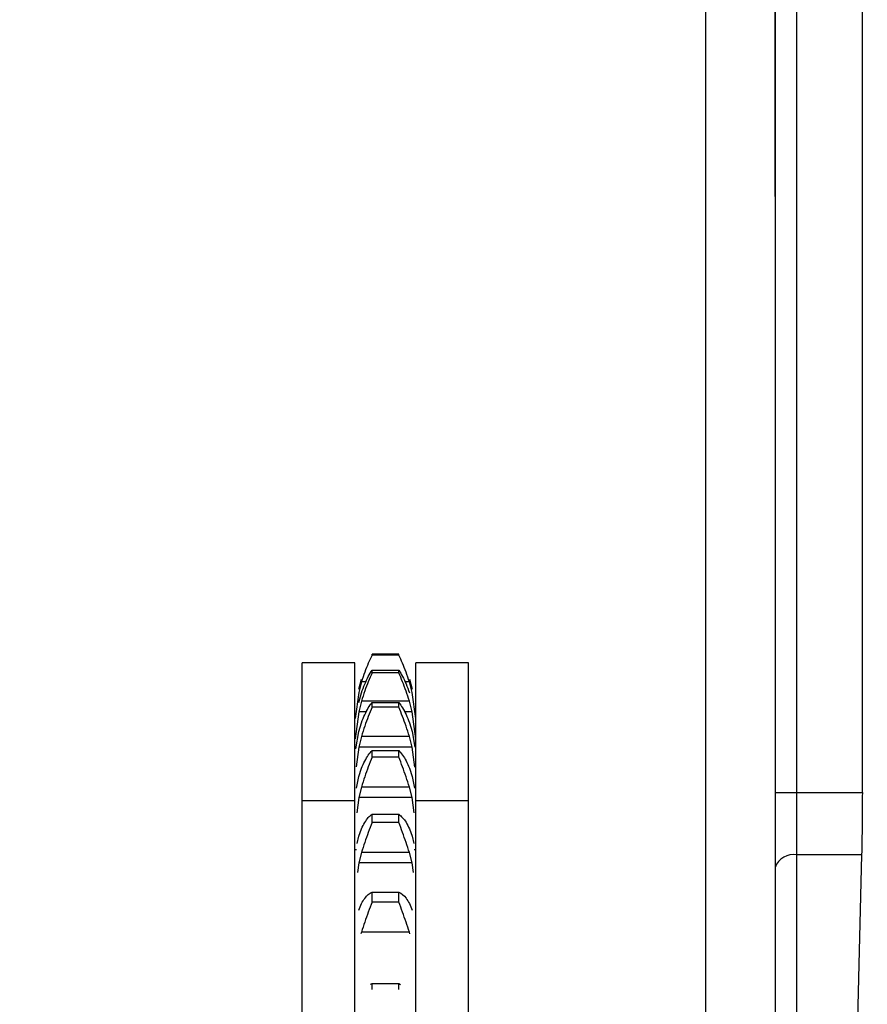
# Model space of a CAD drawing. Header units: inches. Extents: x 144.9 to 238.4, y 214.8 to 247.7.
# Tile 363 of 405: x 201.763 to 201.8586, y 244.7733 to 244.8844. Entities that reach past the tile are written whole.
import ezdxf

# ---------------------------------------------------------------- set-up
doc = ezdxf.new("R2010")
doc.units = ezdxf.units.IN
doc.header["$LTSCALE"] = 0.25
doc.header["$MEASUREMENT"] = 0
doc.layers.add('ANNOTATIONS', color=1, linetype='Continuous')
doc.layers.add('MOTOR LH', color=7, linetype='Continuous')
doc.styles.add('ARIAL', font='arial.ttf', dxfattribs={"height": 0.09375})
doc.dimstyles.new('STANDARD$0', dxfattribs={"dimtxt": 0.09375, "dimasz": 0.09375, "dimexe": 0.03125, "dimexo": 0.046875, "dimgap": 0.09, "dimtad": 0, "dimtih": 1, "dimtoh": 1, "dimdec": 4, "dimzin": 0, "dimdsep": 46, "dimtxsty": 'ARIAL', "dimcen": 0.09, "dimadec": 0, "dimazin": 0, "dimtfac": 1, "dimtdec": 4, "dimtofl": 0, "dimtmove": 0, "dimatfit": 1, "dimfxl": 1, "dimtolj": 1, "dimtzin": 0, "dimarcsym": 0})

# ---------------------------------------------------------------- blocks, each defined once
blk = doc.blocks.new('*D16')
at = {"layer": 'ANNOTATIONS', "color": 0, "lineweight": -2, "transparency": 16777216}
for p, q in [((201.5477568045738, 244.7210665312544), (201.5477568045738, 245.6873671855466)), ((202.6883818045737, 243.5376739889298), (202.6883818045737, 245.6873671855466)), ((201.6415068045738, 245.6561171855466), (201.832959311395, 245.6561171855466)), ((202.5946318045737, 245.6561171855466), (202.4031792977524, 245.6561171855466))]:
    blk.add_line(p, q, dxfattribs=at)
at = {"layer": 'ANNOTATIONS', "color": 0, "transparency": 16777216}
for points in [[(201.6415068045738, 245.6717421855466), (201.6415068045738, 245.6404921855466), (201.5477568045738, 245.6561171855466)], [(202.5946318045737, 245.6717421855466), (202.5946318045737, 245.6404921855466), (202.6883818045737, 245.6561171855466)]]:
    blk.add_solid(points, dxfattribs=at)
at = {"layer": 'defpoints', "color": 0, "transparency": 16777216}
for p in [(201.5477568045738, 245.6561171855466), (201.5477568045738, 244.6741915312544), (202.6883818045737, 243.4907989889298)]:
    blk.add_point(p, dxfattribs=at)
at = {"layer": 'ANNOTATIONS', "color": 0, "transparency": 16777216, "insert": (202.1180693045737, 245.6561171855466), "char_height": 0.09375, "attachment_point": 5, "style": 'ARIAL'}
blk.add_mtext('\\A1;18 5/8"', dxfattribs=at)
blk = doc.blocks.new('*D18')
at = {"layer": 'ANNOTATIONS', "color": 0, "lineweight": -2, "transparency": 16777216}
for p, q in [((201.2594214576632, 244.7850832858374), (201.2594214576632, 246.0537298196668)), ((202.6883818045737, 243.5376739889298), (202.6883818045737, 246.0537298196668)), ((201.3531714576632, 246.0224798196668), (201.7695598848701, 246.0224798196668)), ((202.5946318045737, 246.0224798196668), (202.1782433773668, 246.0224798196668))]:
    blk.add_line(p, q, dxfattribs=at)
at = {"layer": 'ANNOTATIONS', "color": 0, "transparency": 16777216}
for points in [[(201.3531714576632, 246.0381048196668), (201.3531714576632, 246.0068548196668), (201.2594214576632, 246.0224798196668)], [(202.5946318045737, 246.0381048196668), (202.5946318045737, 246.0068548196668), (202.6883818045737, 246.0224798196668)]]:
    blk.add_solid(points, dxfattribs=at)
at = {"layer": 'defpoints', "color": 0, "transparency": 16777216}
for p in [(202.6883818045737, 246.0224798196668), (201.2594214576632, 244.7382082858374), (202.6883818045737, 243.4907989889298)]:
    blk.add_point(p, dxfattribs=at)
at = {"layer": 'ANNOTATIONS', "color": 0, "transparency": 16777216, "insert": (201.9739016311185, 246.0224798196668), "char_height": 0.09375, "attachment_point": 5, "style": 'ARIAL'}
blk.add_mtext('\\A1;24""', dxfattribs=at)

msp = doc.modelspace()

# ---------------------------------------------------------------- linework, layer by layer
at = {"layer": 'MOTOR LH'}
for p, q in [((201.8506295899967, 244.5807696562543), (201.8506295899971, 244.9719277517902)), ((201.8481689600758, 244.9694671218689), (201.8481689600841, 244.4992384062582)), ((201.8403564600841, 244.3826446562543), (201.8403564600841, 244.9657384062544)), ((201.8580114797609, 244.7972271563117), (201.8580114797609, 244.9569921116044)), ((201.8057180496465, 244.8128415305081), (201.8027024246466, 244.8128415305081)), ((201.8027024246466, 244.812708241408), (201.8027024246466, 244.8128184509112)), ((201.8027024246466, 244.8128184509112), (201.8057180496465, 244.8128184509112)), ((201.8057180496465, 244.812708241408), (201.8027024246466, 244.812708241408)), ((201.8057180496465, 244.812708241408), (201.8057180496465, 244.8128184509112)), ((201.8007649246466, 244.8118377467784), (201.7948274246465, 244.8118377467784)), ((201.7948274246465, 244.4088946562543), (201.7948274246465, 244.8118377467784)), ((201.8007649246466, 244.4078894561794), (201.8007649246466, 244.8118377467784)), ((201.8135774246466, 244.8118377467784), (201.8076399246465, 244.8118377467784)), ((201.8076399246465, 244.548444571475), (201.8076399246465, 244.8118377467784)), ((201.8135774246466, 244.4088946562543), (201.8135774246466, 244.8118377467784)), ((201.8027024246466, 244.8107017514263), (201.8027024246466, 244.8110249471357)), ((201.8027024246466, 244.8110249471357), (201.8057180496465, 244.8110249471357)), ((201.8057180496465, 244.8107017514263), (201.8027024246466, 244.8107017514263)), ((201.8057180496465, 244.8107017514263), (201.8057180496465, 244.8110249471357)), ((201.8011949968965, 244.8088750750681), (201.8015048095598, 244.8100114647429)), ((201.8015048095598, 244.8096915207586), (201.8011949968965, 244.8085159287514)), ((201.8020218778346, 244.8096915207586), (201.8015048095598, 244.8096915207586)), ((201.8069156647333, 244.8096915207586), (201.8064198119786, 244.8096915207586)), ((201.8069156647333, 244.8100114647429), (201.8072254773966, 244.8088750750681)), ((201.8072254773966, 244.8085159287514), (201.8069156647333, 244.8096915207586)), ((201.8011949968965, 244.8085159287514), (201.8007910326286, 244.8055731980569)), ((201.8011949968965, 244.8073778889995), (201.8015048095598, 244.8084605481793)), ((201.8076294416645, 244.8055731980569), (201.8072254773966, 244.8085159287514)), ((201.8015048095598, 244.8075222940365), (201.8011949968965, 244.8063246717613)), ((201.8069156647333, 244.8075222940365), (201.8015048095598, 244.8075222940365)), ((201.8027024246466, 244.8068491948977), (201.8027024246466, 244.8073810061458)), ((201.8027024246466, 244.8073810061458), (201.8057180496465, 244.8073810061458)), ((201.8057180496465, 244.8068491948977), (201.8057180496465, 244.8073810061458)), ((201.8072254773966, 244.8063246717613), (201.8069156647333, 244.8075222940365)), ((201.8011949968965, 244.8063246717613), (201.8007910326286, 244.8032715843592)), ((201.8020737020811, 244.8063246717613), (201.8011949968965, 244.8063246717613)), ((201.8057180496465, 244.8068491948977), (201.8027024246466, 244.8068491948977)), ((201.8072254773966, 244.8063246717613), (201.806355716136, 244.8063246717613)), ((201.8076294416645, 244.8032715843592), (201.8072254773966, 244.8063246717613)), ((201.8011949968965, 244.8040795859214), (201.8015048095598, 244.8050938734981)), ((201.8069156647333, 244.8050938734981), (201.8072254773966, 244.8040795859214)), ((201.8008669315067, 244.8021509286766), (201.8011949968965, 244.8040795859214)), ((201.8072254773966, 244.8040795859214), (201.8075207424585, 244.8023437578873)), ((201.8015048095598, 244.8035499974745), (201.8011949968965, 244.8023465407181)), ((201.8069156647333, 244.8035499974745), (201.8015048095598, 244.8035499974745)), ((201.8072254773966, 244.8023465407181), (201.8069156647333, 244.8035499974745)), ((201.8011949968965, 244.8023465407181), (201.8009042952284, 244.8000997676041)), ((201.8072254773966, 244.8023465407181), (201.8011949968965, 244.8023465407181)), ((201.8027024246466, 244.8012026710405), (201.8027024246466, 244.8019359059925)), ((201.8027024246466, 244.8019359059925), (201.8057180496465, 244.8019359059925)), ((201.8057180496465, 244.8012026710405), (201.8057180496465, 244.8019359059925)), ((201.8075179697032, 244.8000859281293), (201.8072254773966, 244.8023465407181)), ((201.8057180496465, 244.8012026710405), (201.8027024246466, 244.8012026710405)), ((201.8011949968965, 244.7990247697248), (201.8015048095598, 244.799956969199)), ((201.8069156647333, 244.799956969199), (201.8072254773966, 244.7990247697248)), ((201.8009411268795, 244.7976933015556), (201.8011949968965, 244.7990247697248)), ((201.8072254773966, 244.7990247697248), (201.8074793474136, 244.7976933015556)), ((201.8015048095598, 244.7978283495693), (201.8011949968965, 244.7966353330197)), ((201.8069156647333, 244.7978283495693), (201.8015048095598, 244.7978283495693)), ((201.8072254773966, 244.7966353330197), (201.8069156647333, 244.7978283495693)), ((201.8481689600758, 244.7972271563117), (201.8580114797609, 244.7972271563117)), ((201.7948274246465, 244.7962943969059), (201.8007649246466, 244.7962943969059)), ((201.8011949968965, 244.7966353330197), (201.8009745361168, 244.7949167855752)), ((201.8072254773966, 244.7966353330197), (201.8011949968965, 244.7966353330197)), ((201.8074459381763, 244.7949167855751), (201.8072254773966, 244.7966353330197)), ((201.8076399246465, 244.7962943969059), (201.8135774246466, 244.7962943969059)), ((201.8027024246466, 244.7938385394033), (201.8027024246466, 244.7947632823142)), ((201.8027024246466, 244.7947632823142), (201.8057180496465, 244.7947632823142)), ((201.8057180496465, 244.7938385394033), (201.8057180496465, 244.7947632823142)), ((201.8057180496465, 244.7938385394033), (201.8027024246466, 244.7938385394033)), ((201.8011949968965, 244.7922817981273), (201.8015048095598, 244.7931193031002)), ((201.8069156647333, 244.7931193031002), (201.8072254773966, 244.7922817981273)), ((201.8010119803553, 244.791450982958), (201.8011949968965, 244.7922817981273)), ((201.8072254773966, 244.7922817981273), (201.8074084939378, 244.791450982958)), ((201.8009500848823, 244.7907461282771), (201.8007649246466, 244.7907461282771)), ((201.8015048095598, 244.7904347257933), (201.8011949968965, 244.7892682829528)), ((201.8069156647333, 244.7904347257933), (201.8015048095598, 244.7904347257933)), ((201.8072254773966, 244.7892682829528), (201.8069156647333, 244.7904347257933)), ((201.8076399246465, 244.7907461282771), (201.8074703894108, 244.7907461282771)), ((201.8011949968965, 244.7892682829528), (201.80105741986, 244.7882011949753)), ((201.8072254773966, 244.7892682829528), (201.8011949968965, 244.7892682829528)), ((201.8073630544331, 244.7882011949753), (201.8072254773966, 244.7892682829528)), ((201.8579337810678, 244.7901703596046), (201.850629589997, 244.7901703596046)), ((201.8579337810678, 244.7901703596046), (201.8574794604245, 244.7715900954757)), ((201.8027024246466, 244.7848563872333), (201.8027024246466, 244.7859601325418)), ((201.8027024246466, 244.7859601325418), (201.8057180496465, 244.7859601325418)), ((201.8057180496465, 244.7848563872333), (201.8057180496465, 244.7859601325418)), ((201.8057180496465, 244.7848563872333), (201.8027024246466, 244.7848563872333)), ((201.8011949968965, 244.7839418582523), (201.8015048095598, 244.7846733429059)), ((201.8069156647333, 244.7846733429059), (201.8072254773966, 244.7839418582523)), ((201.8015048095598, 244.7814691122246), (201.8014435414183, 244.781246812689)), ((201.8069156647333, 244.7814691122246), (201.8015048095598, 244.7814691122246)), ((201.8069769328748, 244.781246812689), (201.8069156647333, 244.7814691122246)), ((201.8025126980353, 244.7755968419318), (201.8027024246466, 244.7756455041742)), ((201.8027024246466, 244.7749960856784), (201.8027024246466, 244.7756455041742)), ((201.8027024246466, 244.7756455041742), (201.8057180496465, 244.7756455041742)), ((201.8057180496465, 244.7749960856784), (201.8057180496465, 244.7756455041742)), ((201.8057180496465, 244.7756455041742), (201.8059046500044, 244.7755530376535))]:
    msp.add_line(p, q, dxfattribs=at)
msp.add_arc((201.8502168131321, 244.7880393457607), 0.002170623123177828, 79.03757786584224, 160.6375550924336, dxfattribs=at)
for points, knots in [([(201.8481689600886, 244.865960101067), (201.8481689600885, 244.8717048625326), (201.8481689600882, 244.8831942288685), (201.8481689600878, 244.8984117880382), (201.8481689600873, 244.9121513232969), (201.848168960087, 244.9197430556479), (201.8481689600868, 244.9235316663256)], [0, 0, 0, 0, 0.2500038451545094, 0.500000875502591, 0.7504782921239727, 1, 1, 1, 1]), ([(201.8481689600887, 244.86447700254), (201.8481689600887, 244.8644826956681), (201.8481689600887, 244.864496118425), (201.8481689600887, 244.8649978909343), (201.8481689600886, 244.8656385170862), (201.8481689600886, 244.865960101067)], [0, 0, 0, 0, 0.2683669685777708, 0.6327320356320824, 1, 1, 1, 1]), ([(201.8027024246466, 244.812708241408), (201.8024180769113, 244.8121047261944), (201.8019892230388, 244.8111945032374), (201.8016268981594, 244.8100703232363), (201.8015048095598, 244.8096915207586)], [0, 0, 0, 0, 0.6630410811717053, 1, 1, 1, 1]), ([(201.8069156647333, 244.8096915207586), (201.8066635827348, 244.8104293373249), (201.8062833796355, 244.8115421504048), (201.8058605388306, 244.8124143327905), (201.8057180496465, 244.812708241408)], [0, 0, 0, 0, 0.6630193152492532, 1, 1, 1, 1]), ([(201.8015048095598, 244.8084605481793), (201.8017568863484, 244.8091229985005), (201.8021370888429, 244.8101221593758), (201.8025599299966, 244.8107973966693), (201.8027024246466, 244.8110249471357)], [0, 0, 0, 0, 0.6630066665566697, 1, 1, 1, 1]), ([(201.8027024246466, 244.8107017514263), (201.8024180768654, 244.810048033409), (201.8019892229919, 244.8090620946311), (201.801626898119, 244.8079103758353), (201.8015048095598, 244.8075222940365)], [0, 0, 0, 0, 0.6630411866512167, 1, 1, 1, 1]), ([(201.8057180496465, 244.8110249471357), (201.8060023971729, 244.8105474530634), (201.8064312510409, 244.8098272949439), (201.8067935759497, 244.8088050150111), (201.8069156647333, 244.8084605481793)], [0, 0, 0, 0, 0.6630406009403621, 1, 1, 1, 1]), ([(201.8069156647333, 244.8075222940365), (201.8066635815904, 244.8082823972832), (201.8062833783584, 244.8094288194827), (201.80586053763, 244.8103809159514), (201.8057180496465, 244.8107017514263)], [0, 0, 0, 0, 0.6630220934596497, 1, 1, 1, 1]), ([(201.8015048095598, 244.8050938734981), (201.8017568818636, 244.8057052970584), (201.8021370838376, 244.806627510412), (201.8025599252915, 244.80719108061), (201.8027024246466, 244.8073810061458)], [0, 0, 0, 0, 0.6629957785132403, 1, 1, 1, 1]), ([(201.8057180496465, 244.8073810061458), (201.8060023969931, 244.8069758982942), (201.8064312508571, 244.8063649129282), (201.8067935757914, 244.8054142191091), (201.8069156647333, 244.8050938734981)], [0, 0, 0, 0, 0.6630401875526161, 1, 1, 1, 1]), ([(201.8027024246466, 244.8068491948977), (201.8024180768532, 244.8061541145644), (201.8019892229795, 244.8051057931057), (201.8016268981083, 244.8039421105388), (201.8015048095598, 244.8035499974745)], [0, 0, 0, 0, 0.6630412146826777, 1, 1, 1, 1]), ([(201.8069156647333, 244.8035499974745), (201.8066635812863, 244.8043221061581), (201.806283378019, 244.8054866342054), (201.8058605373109, 244.806505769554), (201.8057180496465, 244.8068491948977)], [0, 0, 0, 0, 0.6630228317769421, 1, 1, 1, 1]), ([(201.8015048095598, 244.799956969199), (201.8017568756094, 244.8005090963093), (201.8021370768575, 244.80134189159), (201.8025599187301, 244.8017861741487), (201.8027024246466, 244.8019359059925)], [0, 0, 0, 0, 0.6629805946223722, 0.9999999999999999, 0.9999999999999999, 0.9999999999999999, 0.9999999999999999]), ([(201.8057180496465, 244.8019359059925), (201.8060023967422, 244.8016086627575), (201.806431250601, 244.8011151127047), (201.8067935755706, 244.8002488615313), (201.8069156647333, 244.799956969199)], [0, 0, 0, 0, 0.6630396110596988, 1, 1, 1, 1]), ([(201.8027024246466, 244.8012026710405), (201.8024180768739, 244.8004756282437), (201.8019892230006, 244.7993791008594), (201.8016268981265, 244.7982191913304), (201.8015048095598, 244.7978283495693)], [0, 0, 0, 0, 0.6630411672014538, 1, 1, 1, 1]), ([(201.8069156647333, 244.7978283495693), (201.8066635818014, 244.7986020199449), (201.8062833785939, 244.7997689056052), (201.8058605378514, 244.8008412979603), (201.8057180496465, 244.8012026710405)], [0, 0, 0, 0, 0.6630215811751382, 1, 1, 1, 1]), ([(201.8580114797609, 244.7972271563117), (201.8580080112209, 244.7959653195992), (201.8580010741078, 244.7934416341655), (201.8579562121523, 244.7912607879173), (201.8579337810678, 244.7901703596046)], [0, 0, 0, 0, 0.4999976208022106, 1, 1, 1, 1]), ([(201.8015048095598, 244.7931193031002), (201.8017568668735, 244.7936046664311), (201.8021370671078, 244.7943367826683), (201.802559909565, 244.7946557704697), (201.8027024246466, 244.7947632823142)], [0, 0, 0, 0, 0.6629593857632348, 0.9999999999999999, 0.9999999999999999, 0.9999999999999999, 0.9999999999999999]), ([(201.8057180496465, 244.7947632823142), (201.8060023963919, 244.7945183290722), (201.8064312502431, 244.7941488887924), (201.8067935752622, 244.7933787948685), (201.8069156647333, 244.7931193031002)], [0, 0, 0, 0, 0.6630388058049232, 1, 1, 1, 1]), ([(201.8027024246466, 244.7938385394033), (201.8024180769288, 244.793089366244), (201.8019892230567, 244.791959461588), (201.8016268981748, 244.7908190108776), (201.8015048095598, 244.7904347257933)], [0, 0, 0, 0, 0.6630410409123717, 1, 1, 1, 1]), ([(201.8069156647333, 244.7904347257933), (201.8066635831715, 244.7911994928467), (201.806283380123, 244.7923529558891), (201.8058605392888, 244.7934641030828), (201.8057180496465, 244.7938385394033)], [0, 0, 0, 0, 0.6630182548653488, 1, 1, 1, 1]), ([(201.8015048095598, 244.7846733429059), (201.8017568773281, 244.7850854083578), (201.8021370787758, 244.7857069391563), (201.8025599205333, 244.7858963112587), (201.8027024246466, 244.7859601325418)], [0, 0, 0, 0, 0.6629847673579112, 1, 1, 1, 1]), ([(201.8057180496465, 244.7859601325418), (201.8060023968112, 244.7858007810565), (201.8064312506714, 244.7855604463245), (201.8067935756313, 244.7848969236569), (201.8069156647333, 244.7846733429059)], [0, 0, 0, 0, 0.6630397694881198, 1, 1, 1, 1]), ([(201.8027024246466, 244.7848563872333), (201.802418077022, 244.7840952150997), (201.8019892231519, 244.7829472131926), (201.8016268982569, 244.7818416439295), (201.8015048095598, 244.7814691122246)], [0, 0, 0, 0, 0.6630408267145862, 1, 1, 1, 1]), ([(201.8069156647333, 244.7814691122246), (201.8066635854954, 244.7822146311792), (201.8062833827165, 244.7833390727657), (201.8058605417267, 244.7844739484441), (201.8057180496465, 244.7848563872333)], [0, 0, 0, 0, 0.6630126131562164, 1, 1, 1, 1])]:
    msp.add_open_spline(points, degree=3, knots=knots, dxfattribs=at)

# ---------------------------------------------------------------- dimensions: what is measured, and where the dimension line sits
at = {"layer": 'ANNOTATIONS'}
for base, p1, p2, text, picture, middle in [((202.6883818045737, 246.0224798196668), (201.2594214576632, 244.7382082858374), (202.6883818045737, 243.4907989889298), '24""', '*D18', (201.9739016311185, 246.0224798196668)), ((201.5477568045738, 245.6561171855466), (202.6883818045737, 243.4907989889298), (201.5477568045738, 244.6741915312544), '18 5/8"', '*D16', (202.1180693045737, 245.6561171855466))]:
    dim = msp.add_linear_dim(base=base, p1=p1, p2=p2, text=text, dimstyle='STANDARD$0', dxfattribs=at)
    dim.commit()
    dim.dimension.update_dxf_attribs({"geometry": picture, "text_midpoint": middle, "dimtype": 160})

doc.saveas('drawing.dxf')
